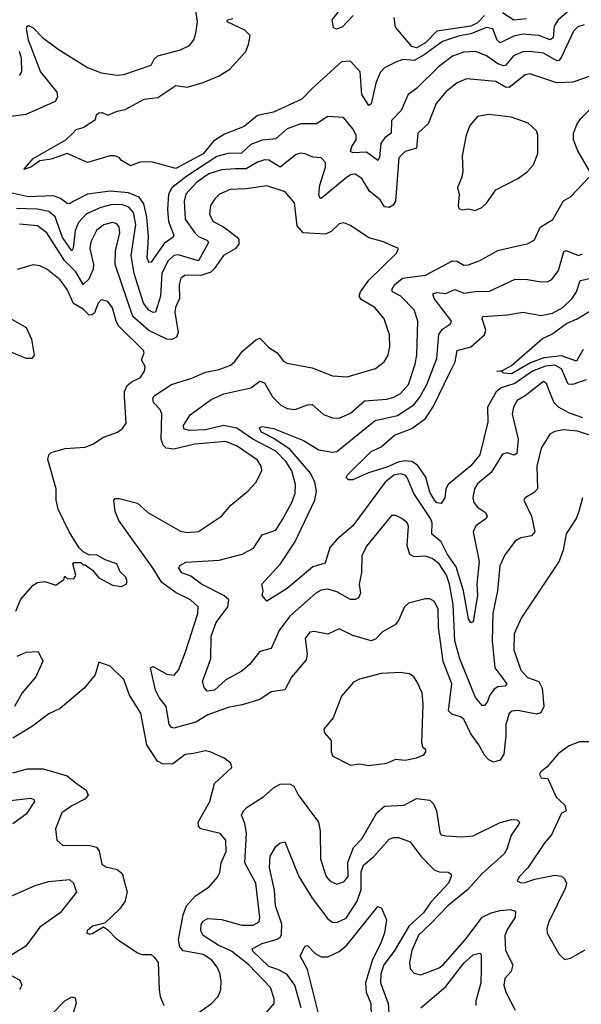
# Model space of a CAD drawing. Extents: x 1443846 to 1577407, y 839182 to 927291.
# Tile 490 of 535: x 1559426 to 1561902, y 887321 to 891665. Entities that reach past the tile are written whole.
import ezdxf

# ---------------------------------------------------------------- set-up
doc = ezdxf.new("R2010")
doc.units = 0

msp = doc.modelspace()

# ---------------------------------------------------------------- linework, layer by layer
at = {"layer": '0CON20XD'}
for points in [[(1559309.1, 891229.1), (1559455, 891248.9), (1559584.1, 891305.9), (1559593.3, 891325), (1559591.1, 891345), (1559517.2, 891437.2), (1559465, 891574.2), (1559455.8, 891625), (1559456.7, 891635), (1559465, 891640), (1559485, 891629.2), (1559526.3, 891586.3), (1559595.4, 891535.4), (1559725, 891454.5), (1559785, 891430.9), (1559855, 891420.9), (1559885, 891423.8), (1560005, 891464.3), (1560018.6, 891491.4), (1560035, 891506.4), (1560135, 891531.9), (1560175, 891551.9), (1560193.8, 891576.2), (1560202.1, 891605), (1560210, 891655), (1560203.1, 891705)], [(1561855, 891710), (1561800, 891665), (1561783, 891637), (1561777.6, 891585), (1561765, 891576.1), (1561715, 891594.8), (1561645, 891601.2), (1561605, 891592.7), (1561545, 891562.5), (1561531.7, 891575), (1561512, 891625), (1561485, 891631.2), (1561415, 891602.1), (1561365, 891593.6), (1561290.7, 891569.3), (1561210, 891510), (1561165, 891485.8), (1561115, 891489.5), (1561085, 891478.1), (1561035, 891452.5), (1561015, 891432.1), (1560996, 891385), (1560975, 891293.8), (1560965, 891287.1), (1560935.3, 891335), (1560926.8, 891435), (1560885, 891482), (1560845, 891479.4), (1560717.1, 891362.9), (1560669.4, 891315), (1560545, 891257.1), (1560475, 891242.3), (1560415, 891193.6), (1560329.4, 891160.6), (1560281, 891129), (1560235, 891073), (1560115, 891008.6), (1560005, 891037.5), (1559955, 891036.2), (1559915, 891020), (1559874.2, 891044.2), (1559865, 891057.5), (1559843.8, 891063.8), (1559825, 891064), (1559725, 891035.7), (1559635, 891074.7), (1559565, 891050.2), (1559515, 891042.5), (1559475, 891014.7), (1559443.6, 891003.6), (1559485, 891053.4), (1559630, 891135), (1559660, 891165), (1559675, 891180), (1559705, 891190), (1559760.8, 891225), (1559764, 891245), (1559775.5, 891254.5), (1559790, 891255), (1559815, 891244.3), (1559855, 891261.7), (1559891.6, 891268.4), (1559975, 891314.8), (1560035, 891321.2), (1560115, 891374.7), (1560165, 891367.4), (1560235, 891387.7), (1560305, 891416.9), (1560353.1, 891446.9), (1560422.5, 891525), (1560435.4, 891555), (1560442.2, 891595), (1560418.2, 891618.2), (1560341.2, 891655), (1560342.5, 891665), (1560365, 891670)], [(1560896.3, 891683.7), (1560848, 891632), (1560822.9, 891622.9), (1560809.3, 891629.3), (1560804, 891665), (1560835.6, 891705)], [(1561475, 891682.9), (1561445, 891651.7), (1561415, 891636.9), (1561265, 891614), (1561215, 891563.3), (1561175, 891541.5), (1561155, 891546.2), (1561082.8, 891632.8), (1561077.3, 891675)], [(1561661.1, 891668.9), (1561605, 891662.6), (1561555.4, 891695.4)], [(1561915, 891642.7), (1561886.4, 891633.6), (1561868, 891615), (1561815.8, 891504.2), (1561805.2, 891484.8), (1561795, 891483.7), (1561735, 891517.1), (1561675.5, 891525.5), (1561645, 891523.3), (1561602.8, 891505), (1561569.7, 891465), (1561558.7, 891461.3), (1561535, 891471), (1561485, 891506.4), (1561436.7, 891525), (1561385, 891522.4), (1561335, 891503.7), (1561272.8, 891457.2), (1561175, 891362.1), (1561138.2, 891335), (1561107.9, 891265), (1561065, 891220.8), (1561063.8, 891165), (1561036, 891144), (1561019, 891121), (1561012.8, 891057.2), (1561005, 891043.3), (1560955, 891081), (1560895, 891078.2), (1560885, 891083.1), (1560890, 891105), (1560910, 891135), (1560909.2, 891155), (1560895, 891184.3), (1560853.6, 891233.6), (1560785, 891237.8), (1560734.7, 891205.3), (1560665, 891206.3), (1560605, 891182.9), (1560555, 891139.2), (1560495, 891133.4), (1560445.4, 891115), (1560403.4, 891076.6), (1560345, 891074.8), (1560295, 891061.7), (1560163.3, 890975), (1560097.2, 890922.8), (1560081.6, 890895), (1560077.1, 890827.1), (1560082.4, 890775), (1560105.8, 890714.2), (1560102.5, 890705), (1560062.5, 890677.5), (1560005, 890594.6), (1559995, 890593.6), (1559988.4, 890615), (1559994.5, 890705.5), (1559986.7, 890795), (1559973.3, 890853.3), (1559952.1, 890882.1), (1559905, 890900.6), (1559825, 890908.1), (1559724.8, 890895.2), (1559665.2, 890864.8), (1559645, 890852.9), (1559635, 890853.5), (1559606, 890876), (1559575, 890887.8), (1559465, 890884.1), (1559385, 890901.9)], [(1559425, 891418.8), (1559435.4, 891434.6), (1559433.7, 891495), (1559424.8, 891525)], [(1561955, 891420), (1561865, 891389.5), (1561795, 891385.9), (1561675, 891426.2), (1561655, 891421.9), (1561585, 891365.9), (1561567.8, 891367.8), (1561525, 891392.5), (1561395.9, 891404.1), (1561355, 891386.9), (1561305, 891346.2), (1561262, 891295), (1561226.9, 891205), (1561182, 891165), (1561175, 891098.6), (1561125, 891083.1), (1561097.9, 891055), (1561083, 890865), (1561073.3, 890846.7), (1561055, 890836.9), (1561035, 890839.5), (1561015, 890870.9), (1560969.1, 890909.1), (1560934.4, 890965), (1560905, 890983.6), (1560885, 890980.4), (1560865, 890968), (1560755, 890876.9), (1560749.4, 890879.4), (1560744.3, 890894.3), (1560748.7, 890935), (1560774.6, 891014.6), (1560773.8, 891035), (1560755.3, 891055.3), (1560718.9, 891058.9), (1560684, 891074), (1560665, 891076.1), (1560645, 891069.6), (1560575, 891014.8), (1560525, 891044.8), (1560505, 891047), (1560475, 891036.8), (1560425, 891006.7), (1560377.1, 891007.1), (1560315, 891003.1), (1560260.4, 890985), (1560205, 890947.1), (1560158.9, 890895), (1560151.5, 890865), (1560155.7, 890785), (1560197.4, 890725), (1560215, 890708.9), (1560251.7, 890691.7), (1560257.9, 890685), (1560255.5, 890675.5), (1560215, 890601.4), (1560125, 890627.7), (1560105, 890624), (1560079.6, 890600.4), (1560052.6, 890545), (1560046.7, 890445), (1560025, 890374.6), (1560015, 890373.2), (1559995, 890383.3), (1559971.2, 890415), (1559930.9, 890545), (1559918.1, 890625), (1559938.2, 890761.8), (1559927.9, 890815), (1559907.6, 890837.6), (1559875, 890849.2), (1559827.7, 890847.7), (1559783.6, 890836.4), (1559720.8, 890809.2), (1559685, 890770.3), (1559670.8, 890735), (1559662.3, 890657.7), (1559655, 890645.6), (1559614.4, 890704.4), (1559582.5, 890795), (1559555, 890818.5), (1559505, 890829), (1559411.8, 890831.8)], [(1561940.4, 890995), (1561886.4, 891086.4), (1561867.3, 891135), (1561867.3, 891165), (1561883.7, 891206.3), (1561900.6, 891229.4), (1561950.1, 891279.9)], [(1561435, 890823.8), (1561464.1, 890835.9), (1561484.2, 890855.8), (1561525.5, 890914.5), (1561625, 890965.8), (1561665, 890995.7), (1561691.4, 891025), (1561710.6, 891075), (1561711.4, 891155), (1561704.2, 891175), (1561668.6, 891208.6), (1561595, 891235.6), (1561495, 891247.1), (1561445, 891238), (1561411.3, 891198.7), (1561394.5, 891155.5), (1561377.5, 891065), (1561380, 890995), (1561375, 890970), (1561356.2, 890925), (1561363.6, 890893.6), (1561358.8, 890845), (1561362.5, 890832.5), (1561375, 890826.7), (1561405, 890830), (1561435, 890823.8)], [(1561975, 889820.2), (1561885, 889849.3), (1561823.9, 889856.1), (1561785, 889847.9), (1561763.8, 889836.2), (1561725.3, 889774.7), (1561706.5, 889695), (1561709.3, 889595), (1561695, 889578.5), (1561654.2, 889555.8), (1561648.8, 889545), (1561682.8, 889475), (1561697.5, 889405), (1561682.1, 889387.9), (1561635, 889379.6), (1561610.5, 889365), (1561565, 889304), (1561543.3, 889255), (1561533.5, 889145), (1561512.4, 889045), (1561508.8, 888925), (1561521.6, 888805), (1561574.5, 888735), (1561566, 888725), (1561535, 888721.8), (1561518.8, 888711.2), (1561499.1, 888685), (1561486.7, 888653.3), (1561475, 888638.6), (1561465, 888638.6), (1561436.2, 888675), (1561367, 888845), (1561345.2, 888925.2), (1561337.3, 889085), (1561321.5, 889175), (1561307.8, 889215), (1561275, 889264.7), (1561245, 889287.1), (1561215, 889297.6), (1561165, 889295.5), (1561146.2, 889306.2), (1561134.6, 889345), (1561140.6, 889430.6), (1561134.4, 889445), (1561110.8, 889465), (1561085, 889477.8), (1561065, 889476.9), (1560955, 889342.5), (1560935, 889300), (1560933.6, 889226.4), (1560922.7, 889175), (1560928.3, 889135), (1560920, 889115), (1560905, 889106.5), (1560885, 889107.3), (1560825, 889140.7), (1560785, 889152.2), (1560755, 889147.5), (1560732.1, 889135), (1560616.4, 889033.6), (1560570.5, 888969.5), (1560535, 888891.1), (1560485, 888877.5), (1560439.8, 888820.2), (1560405, 888790.4), (1560335, 888752.9), (1560285, 888706.8), (1560252.6, 888702.6), (1560239.3, 888719.3), (1560231.5, 888745), (1560269.2, 888845), (1560270.3, 888945), (1560292.9, 889005), (1560344.1, 889075), (1560348.2, 889105), (1560326.4, 889125), (1560227.1, 889175), (1560180, 889210), (1560141.2, 889225), (1560128, 889245), (1560132.7, 889257.3), (1560158.8, 889271.2), (1560305, 889280), (1560407.4, 889307.4), (1560456.6, 889333.4), (1560495, 889392.5), (1560555, 889413.5), (1560585, 889459.4), (1560625, 889531.9), (1560640.5, 889575), (1560642.6, 889615), (1560626, 889675), (1560601.2, 889715), (1560555, 889761), (1560454.3, 889814.3), (1560382.9, 889862.9), (1560325, 889874.2), (1560245, 889855.9), (1560172.5, 889852.5), (1560149.4, 889859.4), (1560148.5, 889875), (1560177.6, 889922.4), (1560270.5, 889989.5), (1560325.7, 890014.3), (1560445, 890040.4), (1560485, 890070), (1560505, 890063.5), (1560540.8, 890000.7), (1560577.8, 889965), (1560605, 889950.3), (1560640, 889945), (1560695, 889965.9), (1560715, 889966.9), (1560765, 889922.7), (1560805, 889909.1), (1560835, 889907.3), (1560885, 889929.2), (1560946.7, 889983.3), (1561045, 889991.1), (1561075, 889999.2), (1561105, 890016), (1561140.5, 890055), (1561169.8, 890145), (1561176.9, 890186.9), (1561181.3, 890335), (1561165.4, 890385), (1561106.4, 890445), (1561070.4, 890465), (1561066.8, 890475), (1561078.3, 890495), (1561114.6, 890525.4), (1561215, 890538.2), (1561335, 890601.6), (1561355, 890600), (1561385, 890581.8), (1561405, 890583.6), (1561455, 890602.1), (1561535, 890646.2), (1561615.7, 890665.7), (1561664.4, 890675.6), (1561695.5, 890694.5), (1561720.4, 890749.6), (1561776.1, 890783.9), (1561824.1, 890865.9), (1561855, 890884.2), (1561935, 890968.8)], [(1561907.5, 889555), (1561891.2, 889495), (1561880, 889465), (1561835, 889396.7), (1561822.3, 889325), (1561805, 889276), (1561636.7, 889025), (1561606.7, 888955), (1561604.2, 888885), (1561635, 888795.6), (1561665, 888763.4), (1561715.2, 888745.2), (1561730, 888715), (1561736.6, 888635), (1561723.7, 888606.3), (1561705, 888601.4), (1561623.2, 888616.8), (1561596.2, 888613.8), (1561585, 888604.2), (1561569.7, 888555), (1561570.3, 888505), (1561560.6, 888425), (1561545, 888398.2), (1561515, 888389.7), (1561495, 888399.3), (1561475, 888419.6), (1561451.1, 888465), (1561414.8, 888514.8), (1561385, 888578.5), (1561369.7, 888589.7), (1561331.3, 888601.3), (1561316.2, 888615), (1561331.4, 888735), (1561293.4, 888833.4), (1561273, 888985), (1561271.8, 889065), (1561255, 889098.1), (1561235, 889110), (1561215, 889110.5), (1561139.8, 889090.2), (1561122.9, 889075), (1561096.4, 889015), (1561081.1, 888995), (1561025, 888963.8), (1560995, 888932.3), (1560975.3, 888924.7), (1560895, 888947.5), (1560835, 888976.9), (1560785, 888953.3), (1560725, 888965.7), (1560705, 888962.9), (1560684.6, 888935), (1560692.9, 888865), (1560689.3, 888840.7), (1560625, 888764.4), (1560595, 888708.6), (1560535, 888700), (1560485, 888666.2), (1560407.4, 888642.6), (1560345, 888631.1), (1560255, 888598.2), (1560203.1, 888565), (1560105, 888538.8), (1560095, 888541.5), (1560085, 888557.5), (1560071.2, 888635), (1560040.3, 888675), (1560025, 888707.1), (1560003.3, 888805), (1560015, 888812), (1560075, 888777.1), (1560106.4, 888773.6), (1560126, 888795), (1560156.4, 888876.4), (1560211.6, 889045), (1560212.1, 889075), (1560179.6, 889105), (1560115.7, 889135.7), (1560052.2, 889182.2), (1560015, 889244.2), (1559862.9, 889455), (1559846.4, 889495), (1559840.8, 889545), (1559847.3, 889552.7), (1559865, 889553.1), (1559945, 889532.5), (1559990.6, 889490.6), (1560135, 889407.8), (1560165, 889402.8), (1560215, 889406.5), (1560315, 889474.3), (1560356.7, 889523.3), (1560433.7, 889586.3), (1560467, 889623), (1560493.3, 889675), (1560490.5, 889695), (1560475, 889721.1), (1560385, 889784.1), (1560335, 889803.8), (1560198.2, 889791.8), (1560105, 889769.6), (1560072.1, 889775), (1560058.1, 889788.1), (1560049.4, 889815), (1560052.2, 889925), (1560045.2, 889945.2), (1560015.9, 889975.9), (1560013.3, 889995), (1560019.2, 890005), (1560094.8, 890055.2), (1560185, 890083.4), (1560245, 890109.3), (1560305, 890121.1), (1560355, 890140.9), (1560375, 890156.7), (1560407.9, 890202.1), (1560465, 890251.8), (1560485, 890259.6), (1560525, 890218.9), (1560560.9, 890195), (1560589.1, 890159.1), (1560605, 890150), (1560715, 890128.5), (1560805, 890094.5), (1560869.7, 890089.7), (1560995, 890125.6), (1561032.9, 890155), (1561050, 890185), (1561058.7, 890221.3), (1561056.8, 890275), (1561032.7, 890345), (1560992.5, 890395), (1560931.1, 890431.1), (1560922.4, 890445), (1560928.6, 890465), (1560964.8, 890515.2), (1561088, 890635), (1561096.1, 890656.1), (1561025, 890686), (1560965, 890702.9), (1560885, 890757.5), (1560855, 890769.2), (1560835, 890763.8), (1560799.4, 890730.6), (1560775, 890719.1), (1560675.3, 890725.3), (1560650, 890755), (1560637.4, 890857.4), (1560595.8, 890905.8), (1560515, 890932.5), (1560425, 890918.2), (1560353.6, 890916.4), (1560307.5, 890895), (1560285.6, 890875), (1560266.5, 890845), (1560263.2, 890805), (1560279.4, 890775), (1560325, 890751.4), (1560385.4, 890705.4), (1560391.7, 890695), (1560391.9, 890675), (1560375.7, 890654.3), (1560324.6, 890625), (1560284.1, 890565.9), (1560268.1, 890551.9), (1560225, 890535.9), (1560155, 890538.2), (1560137.1, 890525), (1560128.8, 890495), (1560130.8, 890435), (1560112.2, 890395), (1560109.7, 890375), (1560125.2, 890284.8), (1560117.2, 890265), (1560096.3, 890253.7), (1560075, 890255.2), (1559995, 890293.2), (1559924.8, 890355), (1559846.5, 890585), (1559849, 890645), (1559867.4, 890725), (1559865, 890750.8), (1559854.7, 890764.7), (1559835, 890770.8), (1559795, 890760.6), (1559764.6, 890735), (1559739.4, 890685), (1559734.7, 890655), (1559752, 890585), (1559749.8, 890565), (1559730.3, 890519.7), (1559705, 890496.5), (1559673, 890553), (1559623, 890603), (1559545.7, 890725), (1559505, 890755.6), (1559425, 890762.7)], [(1561908.6, 889908.6), (1561849.7, 889929.7), (1561802, 889955), (1561783.2, 889975), (1561761.8, 890025), (1561749.5, 890059.5), (1561735, 890068.5), (1561655, 890005.3), (1561618.9, 889985), (1561603.8, 889955), (1561597.9, 889925), (1561623.6, 889815), (1561618.3, 889751.8), (1561606.2, 889743.8), (1561575, 889754.7), (1561555, 889748.5), (1561505, 889667.6), (1561445, 889617.2), (1561431.7, 889595), (1561424, 889555), (1561428.2, 889535), (1561445, 889514.6), (1561480.5, 889490.5), (1561487.5, 889475), (1561482.9, 889465), (1561437.7, 889432.3), (1561425.9, 889405), (1561452.6, 889275), (1561442.4, 889175), (1561444.4, 889125.6), (1561425, 889008), (1561415, 889004.2), (1561405, 889021.4), (1561383.2, 889145), (1561351, 889251), (1561311.9, 889305), (1561285, 889360.8), (1561242.7, 889395), (1561244.4, 889445), (1561238, 889465), (1561164.6, 889574.6), (1561135.2, 889645), (1561125, 889655.2), (1561105, 889661.7), (1561075, 889654.8), (1561036.8, 889625), (1560895, 889431.3), (1560825, 889371.6), (1560793.5, 889336.5), (1560772.2, 889267.8), (1560718.9, 889251.1), (1560605, 889155.4), (1560515, 889100), (1560494.4, 889124.4), (1560499.5, 889145), (1560493.8, 889175), (1560575.8, 889264.2), (1560639.8, 889360.2), (1560726.6, 889545), (1560735.2, 889585), (1560727.8, 889625), (1560708.7, 889665), (1560618.2, 889768.2), (1560546.7, 889816.7), (1560492.3, 889845), (1560481.2, 889865), (1560495, 889870.7), (1560545, 889861.4), (1560677.9, 889807.9), (1560745, 889766.9), (1560803.3, 889756.7), (1560825, 889760.5), (1560993.8, 889896.1), (1561091.5, 889918.5), (1561164.2, 889965.9), (1561190.7, 889999.3), (1561221.2, 890055), (1561265, 890170.8), (1561273.7, 890276.3), (1561291, 890299), (1561326.1, 890323.9), (1561330.6, 890335), (1561253.9, 890435), (1561247.5, 890455), (1561265, 890462), (1561305, 890457.7), (1561345, 890474.1), (1561385, 890458.4), (1561445, 890467.5), (1561495, 890465.4), (1561610.3, 890519.8), (1561665, 890518.8), (1561725, 890507.9), (1561755, 890509.5), (1561771.9, 890518.1), (1561801.6, 890558.4), (1561825, 890642.2), (1561835, 890646.1), (1561890, 890625), (1561908.3, 890631.7)], [(1559408.1, 889055), (1559431.1, 889108.9), (1559485, 889170), (1559505, 889182.5), (1559536.1, 889186.1), (1559585, 889170), (1559620, 889195), (1559625, 889210), (1559635, 889200), (1559665, 889197.5), (1559673.3, 889215), (1559660, 889265), (1559665, 889270), (1559695, 889270), (1559705, 889260), (1559715, 889260), (1559746.4, 889236.4), (1559775, 889202.5), (1559835, 889170), (1559875, 889163.8), (1559896, 889175), (1559900, 889185), (1559894, 889205), (1559869.4, 889229.4), (1559854.1, 889264.1), (1559802.3, 889282.3), (1559765, 889303.3), (1559733, 889303), (1559705, 889317.5), (1559687.5, 889335), (1559643.8, 889405), (1559595.6, 889505), (1559587.1, 889545), (1559586.9, 889595), (1559550, 889725), (1559554.5, 889745.5), (1559565, 889755.8), (1559626.8, 889773.2), (1559715, 889779.4), (1559748.2, 889791.8), (1559795, 889822.9), (1559856.7, 889845), (1559878.8, 889861.2), (1559895.8, 889885), (1559888.3, 890001.7), (1559887.6, 890025), (1559899.5, 890050.5), (1559921.4, 890068.6), (1559957.8, 890085), (1559976.9, 890115), (1559979.2, 890135), (1559962.7, 890165), (1559974.6, 890195), (1559971.5, 890205), (1559863.5, 890313.5), (1559851.1, 890335), (1559835, 890394.2), (1559815, 890421.9), (1559785, 890428.9), (1559772.5, 890415), (1559755, 890371.8), (1559745, 890362.3), (1559731.6, 890361.6), (1559705, 890387.8), (1559663.2, 890413.2), (1559635.2, 890475.2), (1559605, 890516.8), (1559545, 890564.4), (1559515, 890579.4), (1559485, 890584.2), (1559415, 890562.9)], [(1561923.3, 890076.7), (1561865.3, 890055.3), (1561845, 890056.6), (1561814.7, 890124.7), (1561785, 890140.3), (1561745, 890136.6), (1561686.9, 890115), (1561609.5, 890060.5), (1561549, 890041), (1561526.4, 890023.6), (1561488, 889955), (1561489.8, 889889.8), (1561454.6, 889745), (1561415, 889696.4), (1561315.8, 889614.2), (1561304.6, 889595), (1561300.9, 889555), (1561285, 889530), (1561265, 889534), (1561255, 889545.8), (1561235, 889580.8), (1561217.2, 889647.2), (1561179.9, 889699.9), (1561155, 889715.7), (1561125, 889719.1), (1561095, 889713.2), (1561045, 889690.6), (1560963.6, 889666.4), (1560895.3, 889634.7), (1560875.5, 889635.5), (1560865.7, 889645), (1560869.4, 889655), (1560975, 889760.4), (1561019.1, 889780.9), (1561078.1, 889831.9), (1561155, 889861.4), (1561214.7, 889905), (1561250.5, 889959.5), (1561320.5, 890105), (1561346.1, 890155), (1561355, 890206.2), (1561415, 890221.2), (1561475.5, 890275), (1561480.8, 890295), (1561465.6, 890345), (1561468.8, 890355), (1561577.1, 890362.9), (1561644.6, 890375.4), (1561725, 890360.3), (1561775, 890369.8), (1561821.5, 890395), (1561861.6, 890435), (1561880.5, 890465), (1561896.7, 890515), (1561955, 890526.6)], [(1559354.7, 890364.7), (1559455, 890307.3), (1559477.8, 890255), (1559489.6, 890185), (1559479.4, 890170.6), (1559455, 890170), (1559370, 890205)], [(1561910.5, 890209.5), (1561881.8, 890158.2), (1561815, 890181.6), (1561736.9, 890173.1), (1561678.6, 890151.4), (1561595, 890102.4), (1561560, 890105), (1561552.5, 890112.5), (1561530, 890115), (1561555, 890117.5), (1561595, 890139.2), (1561731, 890259), (1561772, 890278), (1561837.2, 890325), (1561884, 890345), (1561947.1, 890382.9)], [(1559415, 888857.1), (1559455, 888874.2), (1559507.5, 888877.5), (1559528, 888835), (1559497.3, 888765), (1559436.2, 888695), (1559403.1, 888635)], [(1560195, 887270), (1560272, 887325), (1560301.4, 887355), (1560312.9, 887385), (1560314.4, 887425), (1560308, 887458), (1560297.1, 887485), (1560273.1, 887515), (1560235, 887540.4), (1560146.1, 887556.1), (1560131.4, 887575), (1560126.4, 887605), (1560146.3, 887715), (1560160.7, 887755), (1560201.2, 887798.8), (1560260.7, 887839.3), (1560298.3, 887881.7), (1560307.8, 887902.2), (1560314.5, 887945), (1560335.9, 887995), (1560334.6, 888045), (1560309.2, 888075), (1560225, 888094.4), (1560215, 888106.7), (1560212.9, 888125), (1560263.8, 888215), (1560284.2, 888295), (1560361.2, 888365), (1560356.7, 888385), (1560327.3, 888407.3), (1560265.5, 888435.5), (1560245, 888439.5), (1560192.7, 888427.3), (1560155, 888423.5), (1560099.7, 888380.3), (1560055, 888381.6), (1560033.4, 888393.4), (1559986.9, 888465), (1559960, 888605), (1559910, 888685), (1559885, 888753.3), (1559825, 888812.5), (1559775, 888830), (1559758, 888775), (1559710, 888715), (1559605, 888625.8), (1559555, 888602.9), (1559482.5, 888547.5), (1559395.6, 888495)], [(1560965, 888374.3), (1561045, 888384.2), (1561085, 888402), (1561125, 888397.5), (1561175, 888408), (1561208.3, 888421.7), (1561217.5, 888435), (1561217.5, 888445), (1561205, 888452.5), (1561198.8, 888475), (1561205.5, 888645), (1561200.6, 888695), (1561177.5, 888745), (1561164, 888765), (1561145, 888779.2), (1561104.3, 888784.3), (1561019.3, 888780.7), (1560925, 888755.6), (1560897.4, 888742.6), (1560845, 888680), (1560808.8, 888585), (1560766.7, 888535), (1560769.3, 888519.3), (1560798.8, 888485), (1560799.2, 888435), (1560806.7, 888415), (1560885, 888376), (1560925, 888381.2), (1560965, 888374.3)], [(1561935, 888478.8), (1561895, 888479.2), (1561849.1, 888460.9), (1561802, 888428), (1561751.7, 888368.3), (1561722.5, 888345), (1561717.5, 888335), (1561725, 888320), (1561755, 888317.5), (1561791.4, 888235), (1561830, 888200), (1561836, 888175), (1561815, 888163.8), (1561771.5, 888068.5), (1561741.5, 888035), (1561667.3, 887922.7), (1561630, 887885), (1561620, 887865), (1561635, 887856.2), (1561655, 887858.1), (1561697.3, 887872.7), (1561785, 887890), (1561815, 887885.6), (1561828.6, 887875), (1561836.7, 887855), (1561832.9, 887835), (1561758.9, 887685), (1561750, 887655), (1561752.5, 887635), (1561803, 887543), (1561828.3, 887518.3)], [(1559395, 888341.9), (1559460.8, 888359.2), (1559529.1, 888359.1), (1559635, 888328.9), (1559668.3, 888301.7), (1559719.1, 888265), (1559727.1, 888242.9), (1559713.3, 888226.7), (1559655, 888196.8), (1559611.5, 888165), (1559583.3, 888095), (1559590, 888045), (1559615, 888022.5), (1559735, 888021.8), (1559764.5, 888014.5), (1559776.3, 887996.3), (1559788.5, 887938.5), (1559805, 887928.1), (1559855.3, 887915.3), (1559878.3, 887898.3), (1559899.2, 887815), (1559889.2, 887775), (1559867.6, 887742.4), (1559800.7, 887679.3), (1559747.5, 887665), (1559723.3, 887645), (1559722.5, 887635), (1559735, 887630), (1559745, 887633.8), (1559795, 887662.5), (1559815, 887650), (1559850.9, 887610.9), (1559945, 887548), (1559965, 887540.8), (1560005, 887540), (1560019.5, 887529.5), (1560035.8, 887505), (1560041.4, 887385), (1560045.8, 887355), (1560061.4, 887315)], [(1560485, 887251.1), (1560547.3, 887325), (1560547.9, 887345), (1560531.2, 887395), (1560436.8, 887495), (1560359.7, 887555), (1560301.4, 887581.4), (1560235.4, 887625), (1560224.8, 887644.8), (1560226.7, 887673.3), (1560235, 887688.2), (1560255, 887699.3), (1560315, 887694.8), (1560405, 887670), (1560455, 887670.7), (1560482.5, 887685), (1560485.4, 887704.6), (1560467.8, 887855), (1560418.5, 887945), (1560425.6, 888075.6), (1560418.6, 888118.6), (1560404.6, 888155.4), (1560412.2, 888175), (1560429.6, 888190.4), (1560501.9, 888238.1), (1560545, 888276.2), (1560575, 888291.8), (1560615, 888293.5), (1560635, 888282.9), (1560654.5, 888245), (1560744.1, 888125), (1560750.3, 888085), (1560751.8, 887961.8), (1560776.9, 887885), (1560795, 887864.4), (1560825, 887851.2), (1560856.6, 887863.4), (1560875, 887884.2), (1560872.8, 887947.2), (1560897.6, 888012.4), (1560935, 888051.5), (1561001.2, 888165), (1561035, 888194.7), (1561120.8, 888199.2), (1561175, 888228.2), (1561235, 888221.8), (1561250.7, 888205), (1561264.2, 888175), (1561278.2, 888078.2), (1561285, 888068), (1561304.4, 888064.4), (1561375, 888060), (1561425, 888064.1), (1561545, 888122.7), (1561595, 888136.2), (1561620, 888135), (1561629.2, 888125), (1561626.9, 888115), (1561593.5, 888066.5), (1561574.6, 888005), (1561561.8, 887985), (1561463.3, 887896.7), (1561402.5, 887827.5), (1561313.8, 887755), (1561240.9, 887679.1), (1561185, 887625.8), (1561155, 887558.8), (1561145.4, 887505), (1561147.8, 887477.8), (1561165, 887457.8), (1561195, 887450.4), (1561275, 887481.8), (1561295, 887496.5), (1561396.8, 887613.2), (1561465, 887705.7), (1561504.4, 887725), (1561544.2, 887734.2), (1561589.1, 887739.1), (1561611.5, 887731.5), (1561610, 887705), (1561576.9, 887653.1), (1561565.8, 887624.2), (1561568.2, 887558.2), (1561600.5, 887495), (1561592.5, 887465), (1561565.4, 887434.6), (1561560.9, 887405), (1561569.5, 887375), (1561611.3, 887295)], [(1559345, 888215.6), (1559475, 888231.1), (1559488, 888225), (1559490.6, 888215), (1559455, 888160.5), (1559395, 888117.5)], [(1560666.7, 887305), (1560639, 887405), (1560604.5, 887454.5), (1560564.2, 887475), (1560525, 887488.3), (1560454.6, 887555), (1560451.4, 887565), (1560495, 887589), (1560561.4, 887608.6), (1560574.3, 887615.7), (1560581, 887629), (1560581.2, 887675), (1560554.2, 887755.7), (1560549.4, 887825), (1560527.3, 887925), (1560530.6, 887975), (1560555, 888016.7), (1560575, 888033.3), (1560595, 888037.5), (1560657.2, 887885), (1560715, 887789.1), (1560785, 887698.5), (1560805, 887683.6), (1560825, 887681.2), (1560865, 887701.3), (1560914, 887776), (1560932.2, 887827.8), (1560931.2, 887905), (1560941.9, 887935), (1560987.4, 887972.6), (1561055, 888048.9), (1561075, 888057.5), (1561096.9, 888056.9), (1561147.7, 888037.7), (1561194.2, 887974.2), (1561253.6, 887913.6), (1561275, 887904.7), (1561315, 887904.2), (1561328, 887895), (1561329.2, 887885), (1561316.1, 887855), (1561238.7, 887771.3), (1561206.2, 887725), (1561142.6, 887667.4), (1561077.4, 887555), (1561031.8, 887495), (1561018.7, 887455), (1561017, 887415), (1561051, 887325), (1561054.6, 887265)], [(1559355, 887783.6), (1559494.2, 887845), (1559555, 887862.1), (1559645, 887871.5), (1559663.5, 887855), (1559676.7, 887815), (1559603.9, 887725), (1559515, 887660.8), (1559452.6, 887577.4), (1559366.9, 887525)], [(1560751.7, 887245), (1560695.7, 887475), (1560662.7, 887535), (1560685, 887577.1), (1560695, 887580.6), (1560729.2, 887545), (1560755, 887530.8), (1560785, 887530.8), (1560835, 887553.8), (1560868, 887582), (1561005, 887752.2), (1561020.6, 887745), (1561043, 887693), (1561035, 887636.7), (1561018.8, 887591.2), (1560981.4, 887518.6), (1560950, 887415), (1560953.8, 887375), (1560973.9, 887325), (1560975.2, 887265)], [(1561195, 887304.6), (1561305, 887398.8), (1561385, 887502.7), (1561425, 887539.6), (1561455, 887547.1), (1561460.3, 887540.3), (1561461, 887475), (1561459.6, 887415), (1561436.7, 887335), (1561436.8, 887315)], [(1561828.3, 887518.3), (1561855, 887523.8), (1561918.7, 887561.3)], [(1559342.5, 887472.5), (1559427.1, 887427.1), (1559435.4, 887405), (1559424.6, 887385)], [(1559565, 887274.6), (1559625, 887336.4), (1559655, 887354.2), (1559669.7, 887349.7), (1559675.5, 887325), (1559652.8, 887255)]]:
    msp.add_lwpolyline(points, dxfattribs=at)

doc.saveas('drawing.dxf')
